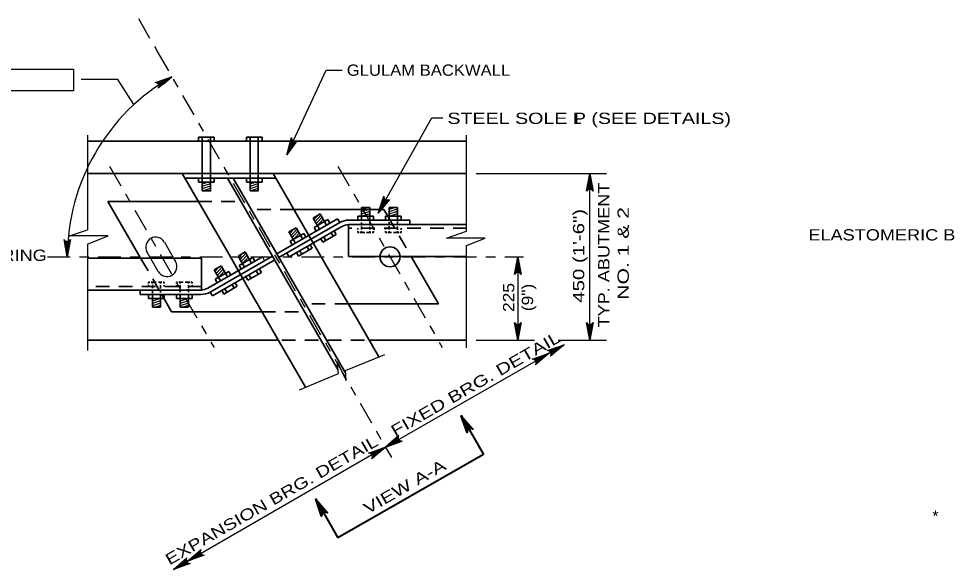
# Model space of a CAD drawing. Extents: x -11 to 79, y -154 to 0.
# Drawn here: x 4.04 to 13.92, y -126.68 to -120.82 of the extents above; entities that cross this region are included whole.
import ezdxf
from ezdxf.enums import TextEntityAlignment as Align

# ---------------------------------------------------------------- set-up
doc = ezdxf.new("R2010")
doc.units = 0
doc.header["$LTSCALE"] = 0.048
doc.linetypes.add('DOT_DASHED', pattern=[7.7, 5, -1.2, 0.3, -1.2])
doc.linetypes.add('MEDIUM_DASHED', pattern=[4.5, 3, -1.5])
for name, color, linetype, lineweight in [('3', 7, 'Continuous', 25), ('4', 7, 'Continuous', 25), ('5', 7, 'Continuous', 25), ('8', 7, 'Continuous', 35)]:
    doc.layers.add(name, color=color, linetype=linetype, lineweight=lineweight)

msp = doc.modelspace()

# ---------------------------------------------------------------- hatches: boundary and pattern name
at = {"layer": '4'}
for points in [[(6.89183, -122.26667), (6.95133, -122.16192), (6.93317, -122.1535)], [(10.09117, -122.58375), (10.1305, -122.58375), (10.11083, -122.46558)], [(7.93533, -122.79183), (7.901, -122.77258), (7.8605, -122.88533)], [(9.32683, -123.46967), (9.36617, -123.46967), (9.3465, -123.3515)], [(9.32683, -124.11925), (9.36617, -124.11925), (9.3465, -124.23733)], [(10.09117, -124.11925), (10.1305, -124.11925), (10.11083, -124.23733)], [(8.03258, -125.29892), (8.05258, -125.33358), (7.93858, -125.37608)], [(7.82458, -125.41867), (7.84458, -125.45333), (7.93858, -125.37608)]]:
    msp.add_hatch(color=256, dxfattribs=at).paths.add_polyline_path(points)
at = {"layer": '5'}
for points in [[(5.55642, -121.48092), (5.57742, -121.51492), (5.66892, -121.43475)], [(4.58092, -123.23225), (4.541, -123.231), (4.55717, -123.3515)]]:
    msp.add_hatch(color=256, dxfattribs=at).paths.add_polyline_path(points)

# ---------------------------------------------------------------- linework, layer by layer
at = {"layer": '3', "linetype": 'DOT_DASHED'}
for p, q in [((5.31267, -120.816), (5.51167, -121.16167)), ((5.5135, -121.16492), (8.00275, -125.48758)), ((5.0055, -122.38692), (6.1165, -124.31608)), ((7.43167, -122.38692), (8.54267, -124.31617))]:
    msp.add_line(p, q, dxfattribs=at)
at = {"layer": '3'}
for p, q in [((5.51167, -121.16167), (5.5135, -121.16492)), ((4.77267, -122.05658), (4.77267, -123.0625)), ((8.80167, -123.07808), (8.80167, -122.05658)), ((4.58217, -123.12783), (4.77267, -123.0625)), ((4.99292, -123.12783), (4.58217, -123.12783)), ((4.77267, -123.21733), (4.99292, -123.12783)), ((8.58742, -123.15158), (8.80167, -123.07808)), ((4.77267, -123.21733), (4.77267, -124.34633)), ((5.58858, -123.19433), (5.68742, -123.366)), ((8.99817, -123.15158), (8.58742, -123.15158)), ((8.80167, -123.23142), (8.99817, -123.15158)), ((8.80167, -124.31875), (8.80167, -123.23142)), ((5.44733, -123.37517), (5.40433, -123.30042)), ((5.52417, -123.5085), (5.44733, -123.37517)), ((5.68742, -123.366), (5.70842, -123.40242)), ((6.63042, -123.35175), (6.654, -123.39267))]:
    msp.add_line(p, q, dxfattribs=at)
at = {"layer": '3', "lineweight": 35}
for p, q in [((4.77267, -122.12108), (8.80167, -122.12108)), ((4.77267, -122.46558), (8.80167, -122.46558)), ((5.77933, -122.46558), (6.27592, -123.32792)), ((5.80658, -122.51283), (6.773, -122.51283)), ((6.26092, -122.51283), (7.434, -124.55)), ((6.31858, -122.51283), (7.51625, -124.59258)), ((6.74575, -122.46558), (7.24233, -123.32792)), ((4.98958, -122.76075), (5.34333, -123.37517)), ((4.98958, -122.76075), (5.94925, -122.76075)), ((6.96467, -122.84575), (7.92308, -122.84575)), ((7.92308, -122.84575), (7.96458, -122.91775)), ((6.78258, -123.31858), (7.42892, -122.94642)), ((6.27592, -123.32792), (6.49808, -123.71375)), ((6.8915, -123.31042), (6.91508, -123.35133)), ((7.24233, -123.32792), (7.4645, -123.71375)), ((6.05233, -123.68458), (6.63042, -123.35175)), ((6.07592, -123.7255), (6.73925, -123.3435)), ((8.21167, -123.34692), (8.50192, -123.85092)), ((6.49808, -123.71375), (7.0885, -124.739)), ((7.4645, -123.71375), (7.86858, -124.41542)), ((5.56025, -123.75183), (5.66642, -123.93617)), ((7.5435, -123.85092), (8.50192, -123.85092)), ((5.66642, -123.93617), (6.62617, -123.93617)), ((4.77267, -124.23733), (6.79958, -124.23733)), ((7.766, -124.23733), (8.80167, -124.23733))]:
    msp.add_line(p, q, dxfattribs=at)
at = {"layer": '3', "linetype": 'MEDIUM_DASHED', "lineweight": 35}
for p, q in [((7.96458, -122.91775), (8.21167, -123.34692)), ((5.34333, -123.37517), (5.56025, -123.75183))]:
    msp.add_line(p, q, dxfattribs=at)
at = {"layer": '3'}
for centre, start, end in [((5.4964, -123.24731), 29.93576, 209.93576), ((5.61625, -123.45545), 209.93576, 29.93576)]:
    msp.add_arc(centre, 0.1063, start, end, dxfattribs=at)
at = {"layer": '3', "lineweight": 35}
for start, end in [(0, 180), (180, 0)]:
    msp.add_arc((7.98715, -123.35149), 0.1063, start, end, dxfattribs=at)
at = {"layer": '4'}
for p, q in [((2.96125, -121.35467), (4.62225, -121.35467)), ((4.62225, -121.35467), (4.62225, -121.58533)), ((6.89183, -122.26667), (7.30925, -121.36475)), ((7.30925, -121.36475), (7.47983, -121.36475)), ((7.86008, -122.88508), (8.43125, -121.87358)), ((8.43125, -121.87358), (8.54933, -121.87358)), ((8.90283, -122.46558), (10.288, -122.46558)), ((10.11083, -124.23733), (10.11083, -122.46558)), ((9.3465, -123.3515), (9.3465, -124.23733)), ((9.83675, -124.2865), (7.93858, -125.37608)), ((8.90283, -124.23733), (9.48908, -124.23733)), ((9.00058, -124.23733), (9.52458, -124.23733)), ((9.00058, -124.23733), (9.49967, -124.23733)), ((9.16, -124.23733), (9.22917, -124.23733)), ((9.32883, -124.23733), (9.52367, -124.23733)), ((9.77367, -124.23733), (10.288, -124.23733)), ((7.51417, -124.56092), (7.93083, -124.38992)), ((7.02467, -124.76567), (7.43867, -124.59225)), ((7.52108, -124.66683), (7.51417, -124.56092)), ((7.912, -125.39142), (5.68533, -126.67725))]:
    msp.add_line(p, q, dxfattribs=at)
at = {"layer": '4', "linetype": 'DOT_DASHED'}
msp.add_line((4.347, -123.3515), (9.40483, -123.3515), dxfattribs=at)
at = {"layer": '4', "lineweight": 40}
for p, q in [((8.74383, -125.04058), (8.9815, -125.45333)), ((8.9815, -125.45333), (7.43417, -126.34158)), ((7.19767, -125.93092), (7.43417, -126.34158))]:
    msp.add_line(p, q, dxfattribs=at)
at = {"layer": '4'}
for points in [[(4.62225, -121.58533), (2.96125, -121.58533), (2.96125, -121.35467)], [(5.66892, -121.43475), (5.5245, -121.55767), (5.532, -121.54192), (5.53225, -121.52742), (5.52792, -121.5155), (5.51983, -121.50567), (5.50717, -121.4985), (5.48975, -121.497), (5.66892, -121.43475), (5.50717, -121.4985), (5.51983, -121.50567), (5.66892, -121.43475), (5.52792, -121.5155), (5.53225, -121.52742), (5.66892, -121.43475), (5.532, -121.54192)], [(5.26442, -121.73192), (5.09492, -121.465), (4.70608, -121.465)], [(6.89183, -122.26667), (6.93842, -122.08283), (6.94142, -122.1), (6.94967, -122.112), (6.96008, -122.11917), (6.97233, -122.1225), (6.98675, -122.121), (7.00183, -122.11217), (6.89183, -122.26667), (6.98675, -122.121), (6.97233, -122.1225), (6.89183, -122.26667), (6.96008, -122.11917), (6.94967, -122.112), (6.89183, -122.26667), (6.94142, -122.1)], [(10.11083, -122.46558), (10.14575, -122.652), (10.13583, -122.63767), (10.12333, -122.63025), (10.11083, -122.62808), (10.09833, -122.63025), (10.08583, -122.63767), (10.07592, -122.652), (10.11083, -122.46558), (10.08583, -122.63767), (10.09833, -122.63025), (10.11083, -122.46558), (10.11083, -122.62808), (10.12333, -122.63025), (10.11083, -122.46558), (10.13583, -122.63767)], [(7.86008, -122.88508), (7.92133, -122.70558), (7.92292, -122.723), (7.93017, -122.73558), (7.94, -122.74358), (7.95192, -122.74783), (7.96642, -122.74758), (7.98217, -122.73992), (7.86008, -122.88508), (7.96642, -122.74758), (7.95192, -122.74783), (7.86008, -122.88508), (7.94, -122.74358), (7.93017, -122.73558), (7.86008, -122.88508), (7.92292, -122.723)], [(4.55717, -123.3515), (4.52225, -123.16508), (4.53217, -123.1795), (4.54467, -123.18692), (4.55717, -123.189), (4.56967, -123.18692), (4.58217, -123.1795), (4.59217, -123.16508), (4.55717, -123.3515), (4.58217, -123.1795), (4.56967, -123.18692), (4.55717, -123.3515), (4.55717, -123.189), (4.54467, -123.18692), (4.55717, -123.3515), (4.53217, -123.1795)], [(9.3465, -123.3515), (9.38142, -123.53792), (9.3715, -123.52358), (9.359, -123.51617), (9.3465, -123.514), (9.334, -123.51617), (9.3215, -123.52358), (9.31158, -123.53792), (9.3465, -123.3515), (9.3215, -123.52358), (9.334, -123.51617), (9.3465, -123.3515), (9.3465, -123.514), (9.359, -123.51617), (9.3465, -123.3515), (9.3715, -123.52358)], [(9.3465, -124.23733), (9.31158, -124.05092), (9.3215, -124.06525), (9.334, -124.07267), (9.3465, -124.07483), (9.359, -124.07267), (9.3715, -124.06525), (9.38142, -124.05092), (9.3465, -124.23733), (9.3715, -124.06525), (9.359, -124.07267), (9.3465, -124.23733), (9.3465, -124.07483), (9.334, -124.07267), (9.3465, -124.23733), (9.3215, -124.06525)], [(10.11083, -124.23733), (10.07592, -124.05092), (10.08583, -124.06525), (10.09833, -124.07267), (10.11083, -124.07483), (10.12333, -124.07267), (10.13583, -124.06525), (10.14575, -124.05092), (10.11083, -124.23733), (10.13583, -124.06525), (10.12333, -124.07267), (10.11083, -124.23733), (10.11083, -124.07483), (10.09833, -124.07267), (10.11083, -124.23733), (10.08583, -124.06525)], [(9.83675, -124.2865), (9.6925, -124.40958), (9.7, -124.39383), (9.70017, -124.37933), (9.69583, -124.36742), (9.68775, -124.35758), (9.67508, -124.3505), (9.65767, -124.349), (9.83675, -124.2865), (9.67508, -124.3505), (9.68775, -124.35758), (9.83675, -124.2865), (9.69583, -124.36742), (9.70017, -124.37933), (9.83675, -124.2865), (9.7, -124.39383)], [(9.67717, -124.37708), (9.53292, -124.50017), (9.54042, -124.48442), (9.54058, -124.46992), (9.53625, -124.458), (9.52817, -124.44817), (9.5155, -124.44108), (9.49808, -124.43958), (9.67717, -124.37708), (9.5155, -124.44108), (9.52817, -124.44817), (9.67717, -124.37708), (9.53625, -124.458), (9.54058, -124.46992), (9.67717, -124.37708), (9.54042, -124.48442)], [(7.43867, -124.59225), (7.425, -124.46758), (7.52108, -124.66683)], [(7.93867, -125.376), (8.11758, -125.31308), (8.10017, -125.31167), (8.0875, -125.3045), (8.07942, -125.29475), (8.075, -125.28283), (8.07517, -125.26833), (8.08258, -125.2525), (7.93867, -125.376), (8.07517, -125.26833), (8.075, -125.28283), (7.93867, -125.376), (8.07942, -125.29475), (8.0875, -125.3045), (7.93867, -125.376), (8.10017, -125.31167)], [(7.93867, -125.376), (7.79467, -125.4995), (7.80217, -125.48375), (7.80233, -125.46917), (7.79792, -125.45725), (7.78983, -125.4475), (7.77717, -125.44042), (7.75975, -125.439), (7.93867, -125.376), (7.77717, -125.44042), (7.78983, -125.4475), (7.93867, -125.376), (7.79792, -125.45725), (7.80233, -125.46917), (7.93867, -125.376), (7.80217, -125.48375)], [(5.83467, -126.58883), (5.97858, -126.46533), (5.97117, -126.48117), (5.971, -126.49567), (5.97542, -126.50758), (5.9835, -126.51733), (5.99617, -126.52442), (6.01358, -126.52592), (5.83467, -126.58883), (5.99617, -126.52442), (5.9835, -126.51733), (5.83467, -126.58883), (5.97542, -126.50758), (5.971, -126.49567), (5.83467, -126.58883), (5.97117, -126.48117)], [(5.68533, -126.67725), (5.82925, -126.55375), (5.82183, -126.56958), (5.82167, -126.58408), (5.82608, -126.596), (5.83417, -126.60575), (5.84683, -126.61283), (5.86425, -126.61433), (5.68533, -126.67725), (5.84683, -126.61283), (5.83417, -126.60575), (5.68533, -126.67725), (5.82608, -126.596), (5.82167, -126.58408), (5.68533, -126.67725), (5.82183, -126.56958)]]:
    msp.add_lwpolyline(points, dxfattribs=at)
for points in [[(6.89183, -122.26667), (6.95133, -122.16192), (6.93317, -122.1535)], [(10.09117, -122.58375), (10.1305, -122.58375), (10.11083, -122.46558)], [(7.93533, -122.79183), (7.901, -122.77258), (7.8605, -122.88533)], [(9.32683, -123.46967), (9.36617, -123.46967), (9.3465, -123.3515)], [(9.32683, -124.11925), (9.36617, -124.11925), (9.3465, -124.23733)], [(10.09117, -124.11925), (10.1305, -124.11925), (10.11083, -124.23733)], [(8.03258, -125.29892), (8.05258, -125.33358), (7.93858, -125.37608)], [(7.82458, -125.41867), (7.84458, -125.45333), (7.93858, -125.37608)]]:
    msp.add_lwpolyline(points, close=True, dxfattribs=at)
at = {"layer": '4', "lineweight": 40}
for points in [[(8.74475, -125.04208), (8.86808, -125.18617), (8.85225, -125.17867), (8.83775, -125.1785), (8.82583, -125.18292), (8.81608, -125.191), (8.80892, -125.20367), (8.8075, -125.22108), (8.74475, -125.04208), (8.80892, -125.20367), (8.81608, -125.191), (8.74475, -125.04208), (8.82583, -125.18292), (8.83775, -125.1785), (8.74475, -125.04208), (8.85225, -125.17867)], [(7.19775, -125.93092), (7.32108, -126.075), (7.30525, -126.0675), (7.29075, -126.06733), (7.27883, -126.07175), (7.26908, -126.07983), (7.26192, -126.0925), (7.2605, -126.10992), (7.19775, -125.93092), (7.26192, -126.0925), (7.26908, -126.07983), (7.19775, -125.93092), (7.27883, -126.07175), (7.29075, -126.06733), (7.19775, -125.93092), (7.30525, -126.0675)]]:
    msp.add_lwpolyline(points, dxfattribs=at)
at = {"layer": '5'}
for points in [[(5.55642, -121.48092), (5.57742, -121.51492), (5.66892, -121.43475)], [(4.58092, -123.23225), (4.541, -123.231), (4.55717, -123.3515)]]:
    msp.add_lwpolyline(points, close=True, dxfattribs=at)
msp.add_arc((6.76533, -123.35149), 2.20818, 119.77013, 180, dxfattribs=at)
at = {"layer": '8'}
for p, q in [((6.119, -122.07742), (5.95267, -122.07742)), ((5.95267, -122.07742), (5.95267, -122.12108)), ((5.99217, -122.07742), (5.99217, -122.12108)), ((5.99217, -122.12108), (5.99217, -122.51283)), ((6.0795, -122.07742), (6.0795, -122.12108)), ((6.0795, -122.12108), (6.0795, -122.51283)), ((6.119, -122.07742), (6.119, -122.12108)), ((6.62692, -122.07742), (6.4605, -122.07742)), ((6.4605, -122.07742), (6.4605, -122.12108)), ((6.5, -122.07742), (6.5, -122.12108)), ((6.5, -122.12108), (6.5, -122.51283)), ((6.58742, -122.07742), (6.58742, -122.12108)), ((6.58742, -122.12108), (6.58742, -122.51283)), ((6.62692, -122.07742), (6.62692, -122.12108)), ((5.95267, -122.51283), (5.95267, -122.55658)), ((5.99217, -122.51283), (5.99217, -122.64933)), ((6.119, -122.51283), (6.119, -122.55658)), ((6.4605, -122.51283), (6.4605, -122.55658)), ((6.5, -122.51283), (6.5, -122.64933)), ((6.58742, -122.51283), (6.58742, -122.64933)), ((6.62692, -122.51283), (6.62692, -122.55658)), ((6.119, -122.55658), (5.95267, -122.55658)), ((6.62692, -122.55658), (6.4605, -122.55658)), ((6.58742, -122.64933), (6.5, -122.64933)), ((7.68425, -122.96117), (7.68442, -122.82467)), ((7.77183, -122.82475), (7.68442, -122.82467)), ((7.77167, -122.96125), (7.77183, -122.82475)), ((7.97958, -122.9615), (7.97967, -122.825)), ((8.06708, -122.82508), (7.97967, -122.825)), ((8.06692, -122.96158), (8.06708, -122.82508)), ((7.24517, -122.89475), (7.16942, -122.93842)), ((7.2375, -123.05667), (7.16942, -122.93842)), ((7.31325, -123.013), (7.24517, -122.89475)), ((7.64475, -122.96108), (7.64483, -122.91742)), ((7.81125, -122.91758), (7.64483, -122.91742)), ((7.81117, -122.96125), (7.81125, -122.91758)), ((7.94008, -122.96142), (7.94008, -122.91775)), ((8.1065, -122.91792), (7.94008, -122.91775)), ((8.10642, -122.96158), (8.1065, -122.91792)), ((7.4525, -122.98733), (6.80617, -123.3595)), ((7.47608, -123.02833), (6.91508, -123.35133)), ((7.32567, -122.95542), (7.1815, -123.0385)), ((7.20325, -123.07633), (7.1815, -123.0385)), ((7.3475, -122.99333), (7.32567, -122.95542)), ((7.42892, -122.94642), (7.4525, -122.98733)), ((8.80167, -123.00833), (7.54625, -123.00833)), ((7.54625, -123.00833), (7.54625, -123.34692)), ((8.19817, -122.96108), (7.55067, -122.96108)), ((8.19817, -123.00833), (7.55067, -123.00833)), ((7.68417, -123.01608), (7.68417, -122.98517)), ((7.68417, -123.06117), (7.68417, -123.02833)), ((7.7715, -123.01608), (7.7715, -122.98575)), ((7.7715, -123.062), (7.7715, -123.03242)), ((7.9795, -123.01192), (7.9795, -122.9835)), ((7.9795, -123.06033), (7.9795, -123.02592)), ((8.06683, -123.00542), (8.06683, -122.97475)), ((8.06683, -123.06283), (8.06683, -123.02833)), ((8.19817, -123.00833), (8.19817, -122.96108)), ((6.98925, -123.04217), (6.9135, -123.08575)), ((6.98158, -123.204), (6.9135, -123.08575)), ((7.06975, -123.10275), (6.92558, -123.18583)), ((7.05733, -123.16033), (6.98925, -123.04217)), ((7.09158, -123.14067), (7.06975, -123.10275)), ((7.41642, -123.11308), (7.27225, -123.19608)), ((7.3065, -123.17642), (7.28467, -123.1385)), ((7.38217, -123.13275), (7.36042, -123.09492)), ((7.41642, -123.11308), (7.39458, -123.07517)), ((7.64467, -123.06117), (7.64467, -123.04742)), ((7.64467, -123.09108), (7.64467, -123.07958)), ((7.64467, -123.09108), (7.65667, -123.09108)), ((7.66758, -123.09108), (7.71858, -123.09108)), ((7.68417, -123.09108), (7.68417, -123.07875)), ((7.739, -123.09108), (7.78467, -123.09108)), ((7.7715, -123.09108), (7.7715, -123.077)), ((7.79808, -123.09108), (7.811, -123.09108)), ((7.811, -123.062), (7.811, -123.04742)), ((7.811, -123.09108), (7.811, -123.07875)), ((7.94, -123.06033), (7.94, -123.04775)), ((7.94, -123.09142), (7.94, -123.07958)), ((7.94, -123.09142), (7.95292, -123.09142)), ((7.96458, -123.09142), (8.0025, -123.09142)), ((7.9795, -123.09142), (7.9795, -123.07792)), ((8.02492, -123.09142), (8.08008, -123.09142)), ((8.06683, -123.09142), (8.06683, -123.07875)), ((8.09267, -123.09142), (8.10633, -123.09142)), ((8.10633, -123.06283), (8.10633, -123.04775)), ((8.10633, -123.09142), (8.10633, -123.07792)), ((6.94742, -123.22367), (6.92558, -123.18583)), ((7.1605, -123.26042), (7.13875, -123.22258)), ((7.27225, -123.19608), (7.25042, -123.15825)), ((6.44858, -123.299), (6.37283, -123.34258)), ((6.51667, -123.41717), (6.44858, -123.299)), ((7.01633, -123.34342), (6.99458, -123.30558)), ((7.1605, -123.26042), (7.01633, -123.34342)), ((7.05058, -123.32375), (7.02875, -123.28583)), ((7.12633, -123.28008), (7.1045, -123.24225)), ((5.98217, -123.366), (4.77267, -123.366)), ((5.98217, -123.70458), (5.98217, -123.366)), ((6.76283, -123.3845), (6.0995, -123.7665)), ((6.44092, -123.46083), (6.37283, -123.34258)), ((6.52908, -123.35967), (6.38492, -123.44267)), ((6.55092, -123.3975), (6.52908, -123.35967)), ((8.80167, -123.34692), (7.54625, -123.34692)), ((6.19267, -123.44633), (6.117, -123.48992)), ((6.18508, -123.60817), (6.117, -123.48992)), ((6.27325, -123.507), (6.129, -123.59)), ((6.26083, -123.56458), (6.19267, -123.44633)), ((6.295, -123.54483), (6.27325, -123.507)), ((6.40675, -123.4805), (6.38492, -123.44267)), ((6.61983, -123.51725), (6.47567, -123.60025)), ((6.58558, -123.53692), (6.56383, -123.49908)), ((6.61983, -123.51725), (6.598, -123.47933)), ((5.43567, -123.6215), (5.422, -123.6215)), ((5.422, -123.6215), (5.422, -123.635)), ((5.50342, -123.6215), (5.44825, -123.6215)), ((5.4615, -123.6215), (5.4615, -123.63417)), ((5.56375, -123.6215), (5.52583, -123.6215)), ((5.54883, -123.6215), (5.54883, -123.635)), ((5.58833, -123.6215), (5.57542, -123.6215)), ((5.58833, -123.6215), (5.58833, -123.63333)), ((5.71733, -123.62183), (5.71733, -123.63417)), ((5.73025, -123.62183), (5.71733, -123.62183)), ((5.78933, -123.62183), (5.74367, -123.62183)), ((5.75683, -123.62183), (5.75683, -123.63592)), ((5.86075, -123.62183), (5.80975, -123.62183)), ((5.84417, -123.62183), (5.84417, -123.63417)), ((5.88367, -123.62183), (5.87167, -123.62183)), ((5.88367, -123.62183), (5.88367, -123.63333)), ((6.15083, -123.62792), (6.129, -123.59)), ((6.36392, -123.66458), (6.34217, -123.62675)), ((6.47567, -123.60025), (6.45383, -123.56242)), ((6.50992, -123.58058), (6.48808, -123.54267)), ((5.98217, -123.70458), (4.77267, -123.70458)), ((5.33025, -123.70458), (5.33017, -123.75183)), ((5.33025, -123.70458), (5.97767, -123.70458)), ((5.422, -123.65008), (5.422, -123.66517)), ((5.4615, -123.65008), (5.4615, -123.68458)), ((5.4615, -123.7075), (5.4615, -123.73817)), ((5.54883, -123.65258), (5.54883, -123.687)), ((5.54883, -123.701), (5.54883, -123.72942)), ((5.58833, -123.65258), (5.58833, -123.66517)), ((5.71733, -123.65092), (5.71733, -123.6655)), ((5.75683, -123.65092), (5.75683, -123.6805)), ((5.75683, -123.69683), (5.75683, -123.72717)), ((5.84417, -123.65175), (5.84417, -123.68458)), ((5.84417, -123.69683), (5.84417, -123.72775)), ((5.88367, -123.65175), (5.88367, -123.6655)), ((6.07592, -123.7255), (6.0995, -123.7665)), ((6.21975, -123.74758), (6.198, -123.70975)), ((6.36392, -123.66458), (6.21975, -123.74758)), ((6.254, -123.72792), (6.23217, -123.69)), ((6.32975, -123.68425), (6.30792, -123.64642)), ((5.33017, -123.75183), (5.97767, -123.75183)), ((5.42192, -123.75125), (5.42192, -123.795)), ((5.42192, -123.795), (5.58825, -123.79517)), ((5.46142, -123.75133), (5.46125, -123.88775)), ((5.54883, -123.75142), (5.54867, -123.88783)), ((5.58833, -123.7515), (5.58825, -123.79517)), ((5.71725, -123.75158), (5.71717, -123.79533)), ((5.71717, -123.79533), (5.88358, -123.7955)), ((5.75675, -123.75167), (5.75658, -123.88808)), ((5.84408, -123.75175), (5.844, -123.88817)), ((5.88358, -123.75183), (5.88358, -123.7955)), ((5.46125, -123.88775), (5.54867, -123.88783)), ((5.75658, -123.88808), (5.844, -123.88817))]:
    msp.add_line(p, q, dxfattribs=at)
at = {"layer": '8', "lineweight": 25}
for p, q in [((5.99217, -122.57492), (6.04975, -122.55658)), ((5.99217, -122.59975), (6.0795, -122.57183)), ((5.99217, -122.6245), (6.0795, -122.59667)), ((5.99217, -122.64933), (6.0795, -122.62142)), ((6.5, -122.57492), (6.55758, -122.55658)), ((6.5, -122.59975), (6.58742, -122.57183)), ((6.5, -122.6245), (6.58742, -122.59667)), ((6.5, -122.64933), (6.58742, -122.62142)), ((7.68442, -122.84308), (7.742, -122.82475)), ((7.68442, -122.86783), (7.77183, -122.84008)), ((7.97967, -122.84342), (8.03733, -122.82508)), ((7.97967, -122.86817), (8.06708, -122.84042)), ((7.17858, -122.95433), (7.21933, -122.90967)), ((7.19092, -122.97583), (7.25275, -122.908)), ((7.20333, -122.99725), (7.26517, -122.9295)), ((7.68433, -122.89267), (7.77175, -122.86483)), ((7.68433, -122.91742), (7.77175, -122.88967)), ((7.97958, -122.91775), (8.067, -122.89)), ((7.97967, -122.893), (8.06708, -122.86517)), ((7.21567, -123.01875), (7.2775, -122.951)), ((6.92267, -123.10167), (6.96342, -123.057)), ((6.93508, -123.12317), (6.99692, -123.05533)), ((6.94742, -123.14467), (7.00925, -123.07683)), ((6.95983, -123.16608), (7.02167, -123.09833)), ((6.382, -123.3585), (6.42275, -123.31383)), ((6.39442, -123.38), (6.45625, -123.31217)), ((6.40675, -123.4015), (6.46858, -123.33367)), ((6.41917, -123.42292), (6.48092, -123.35517)), ((6.12617, -123.50583), (6.16692, -123.46117)), ((6.1385, -123.52733), (6.20033, -123.45958)), ((6.15092, -123.54883), (6.21267, -123.481)), ((6.16325, -123.57033), (6.22508, -123.5025)), ((5.54875, -123.79508), (5.46133, -123.82292)), ((5.54875, -123.81992), (5.46133, -123.84767)), ((5.844, -123.82025), (5.75658, -123.848)), ((5.84408, -123.79542), (5.75667, -123.82325)), ((5.54875, -123.84467), (5.46133, -123.8725)), ((5.54867, -123.8695), (5.49108, -123.88783)), ((5.844, -123.845), (5.75658, -123.87283)), ((5.844, -123.86983), (5.78633, -123.88817))]:
    msp.add_line(p, q, dxfattribs=at)
at = {"layer": '8', "linetype": 'MEDIUM_DASHED'}
for p, q in [((5.94925, -122.76075), (6.4325, -122.76075)), ((6.96467, -122.84575), (6.48142, -122.84575)), ((8.80167, -123.04775), (7.54625, -123.04775)), ((5.98217, -123.66517), (4.77267, -123.66517)), ((7.5435, -123.85092), (7.06025, -123.85092)), ((6.62617, -123.93617), (7.10933, -123.93617)), ((6.83858, -124.23733), (7.71483, -124.23733))]:
    msp.add_line(p, q, dxfattribs=at)
at = {"layer": '8'}
msp.add_lwpolyline([(6.0795, -122.51283), (6.0795, -122.64933), (5.99217, -122.64933)], dxfattribs=at)
for centre, radius, start, end in [((7.55068, -123.1579), 0.19685, 90, 119.93576), ((7.55068, -123.1579), 0.14961, 90, 119.93576), ((5.97765, -123.55491), 0.14961, 270, 299.93576), ((5.97765, -123.55491), 0.19685, 270, 299.93576)]:
    msp.add_arc(centre, radius, start, end, dxfattribs=at)

# ---------------------------------------------------------------- texts
at = {"layer": '4'}
for s, width, p in [('GLULAM BACKWALL', 1.1, (7.52808, -121.42475)), ('STEEL SOLE P (SEE DETAILS)', 1.3, (8.59742, -121.93717)), ('L', 0.75, (9.95542, -121.9385)), ('L BEARING', 1.2, (3.31158, -123.39458)), ('*', 1.05, (13.75183, -126.16967))]:
    msp.add_text(s, height=0.12, dxfattribs=dict(at, width=width)).set_placement(p)
for s, rotation, width, p in [('TYP. ABUTMENT', 90, 1.2, (10.3195, -123.33204)), ('NO. 1 & 2', 90, 1.4, (10.5255, -123.3145)), ('450 (1\'-6")', 90, 1.35, (10.05192, -123.34046)), ('225', 90, 1.15, (9.30808, -123.78367)), ('(9")', 90, 1.15, (9.50808, -123.78363)), ('FIXED BRG. DETAIL', 29.936, 1.35, (8.92743, -124.75532)), ('EXPANSION BRG. DETAIL', 29.936, 1.3, (6.75847, -125.99315)), ('VIEW A-A', 29.936, 1.35, (8.17243, -125.84966))]:
    msp.add_text(s, height=0.12, rotation=rotation, dxfattribs=dict(at, width=width)).set_placement(p, align=Align.CENTER)
at = {"layer": '4', "width": 1.2}
msp.add_text('ELASTOMERIC BEARING PAD', height=0.12, dxfattribs=at).set_placement((15.18417, -123.17708), align=Align.RIGHT)

doc.saveas('drawing.dxf')
